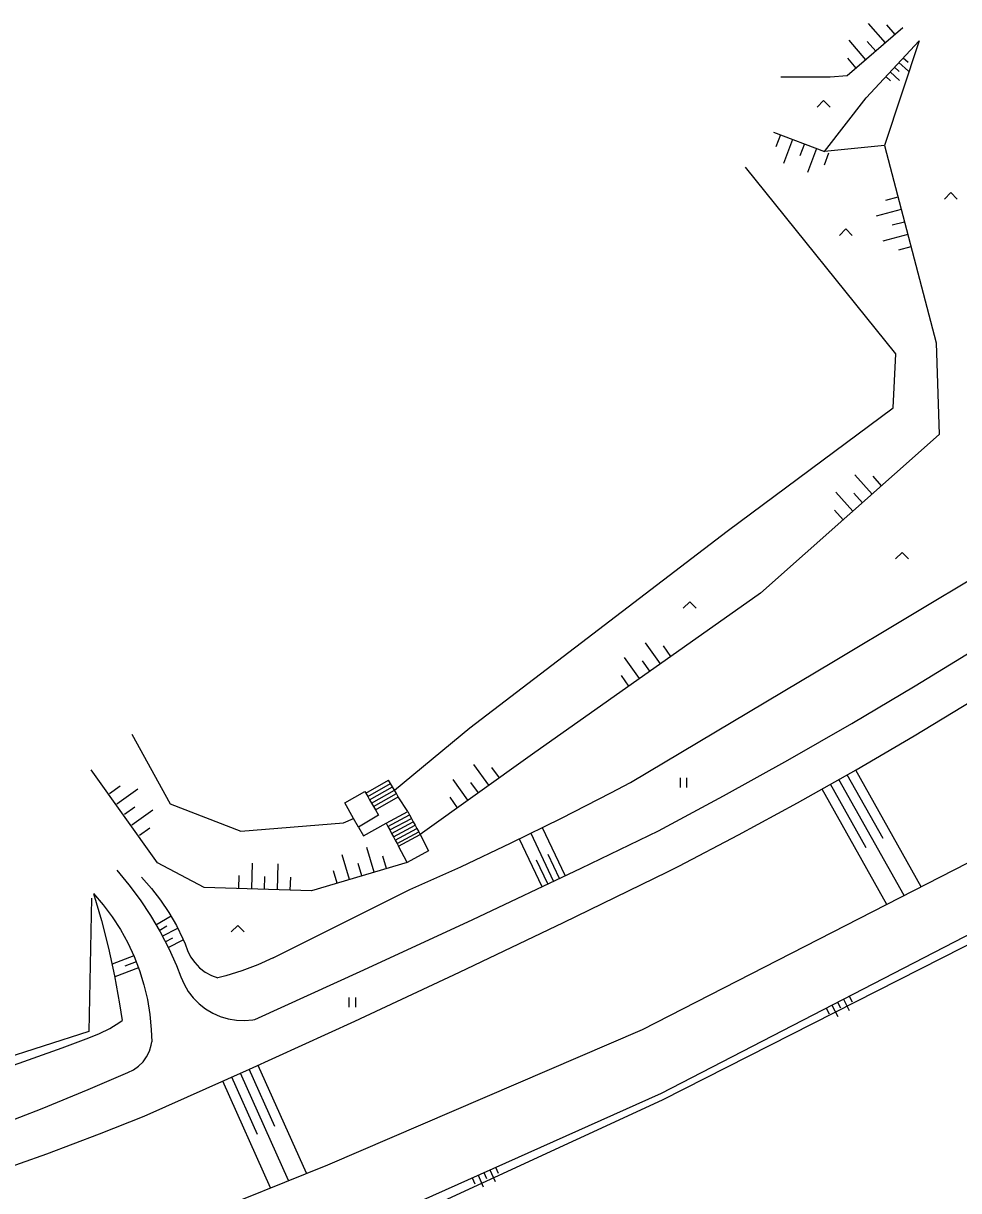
# Model space of a CAD drawing. Extents: x -539515 to -538098, y -1182060 to -1180157.
# Drawn here: x -538793.6 to -538720.9, y -1180980 to -1180889.4 of the extents above; entities that cross this region are included whole.
import ezdxf

# ---------------------------------------------------------------- set-up
doc = ezdxf.new("R2010")
doc.units = 0
for name, color, linetype in [('Vrstva 13', 7, 'Continuous'), ('Vrstva 27', 7, 'Continuous'), ('Vrstva 29', 7, 'Continuous'), ('Vrstva 36', 7, 'Continuous'), ('Vrstva 68', 7, 'Continuous')]:
    doc.layers.add(name, color=color, linetype=linetype)

msp = doc.modelspace()

# ---------------------------------------------------------------- linework, layer by layer
at = {"layer": 'Vrstva 13'}
for p, q in [((-538766.975, -1180949.189), (-538765.202, -1180948.162)), ((-538766.824, -1180949.449), (-538765.051, -1180948.422)), ((-538766.674, -1180949.708), (-538764.901, -1180948.681)), ((-538768.6, -1180949.94), (-538767.05, -1180949.06)), ((-538766.524, -1180949.968), (-538764.751, -1180948.941)), ((-538766.373, -1180950.227), (-538764.6, -1180949.2)), ((-538766.223, -1180950.487), (-538764.45, -1180949.46)), ((-538763.709, -1180950.608), (-538764.45, -1180949.46)), ((-538765.99, -1180950.89), (-538767.54, -1180951.83)), ((-538765.39, -1180951.51), (-538763.709, -1180950.608)), ((-538765.248, -1180951.774), (-538763.567, -1180950.872)), ((-538765.106, -1180952.039), (-538763.425, -1180951.137)), ((-538764.964, -1180952.303), (-538763.283, -1180951.401)), ((-538764.823, -1180952.567), (-538763.142, -1180951.665)), ((-538764.681, -1180952.832), (-538763, -1180951.93)), ((-538764.539, -1180953.096), (-538762.858, -1180952.194)), ((-538764.43, -1180953.3), (-538762.749, -1180952.398))]:
    msp.add_line(p, q, dxfattribs=at)
for points in [[(-538764.45, -1180949.46), (-538764.6, -1180949.2), (-538764.74, -1180948.96), (-538764.751, -1180948.941), (-538764.901, -1180948.681), (-538765.051, -1180948.422), (-538765.202, -1180948.162)], [(-538767.05, -1180949.06), (-538766.975, -1180949.189), (-538766.824, -1180949.449), (-538766.674, -1180949.708), (-538766.524, -1180949.968), (-538766.373, -1180950.227), (-538766.223, -1180950.487), (-538765.99, -1180950.89)], [(-538767.54, -1180951.83), (-538767.925, -1180951.144), (-538768.6, -1180949.94)], [(-538763.709, -1180950.608), (-538763.567, -1180950.872), (-538763.425, -1180951.137), (-538763.283, -1180951.401), (-538763.142, -1180951.665), (-538763, -1180951.93), (-538762.858, -1180952.194), (-538762.749, -1180952.398)], [(-538767.54, -1180951.83), (-538767.162, -1180952.504), (-538765.39, -1180951.51)], [(-538765.39, -1180951.51), (-538765.248, -1180951.774), (-538765.106, -1180952.039), (-538764.964, -1180952.303), (-538764.823, -1180952.567), (-538764.681, -1180952.832), (-538764.539, -1180953.096), (-538764.43, -1180953.3)], [(-538762.749, -1180952.398), (-538762.096, -1180953.67), (-538763.754, -1180954.56), (-538764.43, -1180953.3)]]:
    msp.add_lwpolyline(points, dxfattribs=at)
at = {"layer": 'Vrstva 27'}
for p, q in [((-538726.618, -1180890.92), (-538727.924, -1180889.405)), ((-538725.861, -1180890.268), (-538726.513, -1180889.51)), ((-538728.134, -1180892.226), (-538729.439, -1180890.71)), ((-538727.376, -1180891.573), (-538728.029, -1180890.815)), ((-538728.891, -1180892.878), (-538729.544, -1180892.121)), ((-538725.573, -1180892.442), (-538724.841, -1180893.123)), ((-538725.233, -1180892.076), (-538724.867, -1180892.416)), ((-538726.255, -1180893.174), (-538725.522, -1180893.855)), ((-538725.914, -1180892.808), (-538725.548, -1180893.149)), ((-538726.595, -1180893.54), (-538726.229, -1180893.881)), ((-538734.775, -1180898.062), (-538735.128, -1180898.998)), ((-538733.84, -1180898.415), (-538734.546, -1180900.286)), ((-538732.904, -1180898.768), (-538733.257, -1180899.704)), ((-538731.968, -1180899.121), (-538732.674, -1180900.992)), ((-538731.033, -1180899.474), (-538731.386, -1180900.41)), ((-538725.647, -1180902.901), (-538726.615, -1180903.154)), ((-538725.394, -1180903.869), (-538727.329, -1180904.375)), ((-538725.141, -1180904.836), (-538726.108, -1180905.089)), ((-538724.888, -1180905.803), (-538726.823, -1180906.31)), ((-538724.635, -1180906.771), (-538725.602, -1180907.024)), ((-538727.661, -1180925.97), (-538728.988, -1180924.473)), ((-538726.913, -1180925.306), (-538727.576, -1180924.558)), ((-538729.157, -1180927.296), (-538730.484, -1180925.8)), ((-538728.409, -1180926.633), (-538729.072, -1180925.885)), ((-538729.905, -1180927.96), (-538730.569, -1180927.212)), ((-538744.093, -1180939.135), (-538745.247, -1180937.501)), ((-538743.276, -1180938.559), (-538743.853, -1180937.742)), ((-538745.727, -1180940.289), (-538746.88, -1180938.655)), ((-538744.91, -1180939.712), (-538745.487, -1180938.895)), ((-538746.544, -1180940.865), (-538747.121, -1180940.049)), ((-538757.41, -1180948.571), (-538758.574, -1180946.945)), ((-538756.597, -1180947.989), (-538757.179, -1180947.176)), ((-538726.805, -1180952.701), (-538729.584, -1180947.759)), ((-538723.838, -1180956.446), (-538728.93, -1180947.392)), ((-538786.873, -1180949.195), (-538786.059, -1180948.615)), ((-538759.036, -1180949.735), (-538760.2, -1180948.109)), ((-538758.223, -1180949.153), (-538758.805, -1180948.34)), ((-538728.112, -1180953.436), (-538730.891, -1180948.495)), ((-538725.174, -1180957.13), (-538730.237, -1180948.127)), ((-538786.293, -1180950.01), (-538784.664, -1180948.849)), ((-538759.849, -1180950.317), (-538760.431, -1180949.504)), ((-538726.511, -1180957.814), (-538731.545, -1180948.862)), ((-538785.713, -1180950.824), (-538784.899, -1180950.244)), ((-538785.133, -1180951.638), (-538783.504, -1180950.478)), ((-538784.553, -1180952.453), (-538783.738, -1180951.873)), ((-538752.384, -1180956.014), (-538754.143, -1180952.302)), ((-538751.481, -1180955.586), (-538753.246, -1180951.86)), ((-538753.288, -1180956.442), (-538755.043, -1180952.74)), ((-538768.241, -1180955.888), (-538768.808, -1180953.97)), ((-538766.323, -1180955.32), (-538766.89, -1180953.402)), ((-538765.364, -1180955.037), (-538765.648, -1180954.078)), ((-538751.933, -1180955.8), (-538752.814, -1180953.941)), ((-538775.833, -1180956.615), (-538775.77, -1180954.616)), ((-538773.833, -1180956.677), (-538773.771, -1180954.678)), ((-538767.282, -1180955.604), (-538767.566, -1180954.645)), ((-538752.836, -1180956.228), (-538753.714, -1180954.375)), ((-538776.832, -1180956.584), (-538776.801, -1180955.584)), ((-538774.833, -1180956.646), (-538774.802, -1180955.646)), ((-538772.834, -1180956.708), (-538772.803, -1180955.709)), ((-538769.2, -1180956.171), (-538769.484, -1180955.212)), ((-538783.265, -1180959.404), (-538782.098, -1180958.718)), ((-538783.011, -1180959.835), (-538782.43, -1180959.493)), ((-538782.776, -1180960.276), (-538781.578, -1180959.656)), ((-538782.546, -1180960.72), (-538781.951, -1180960.413)), ((-538782.317, -1180961.164), (-538781.147, -1180960.56)), ((-538784.983, -1180961.813), (-538786.665, -1180962.461)), ((-538784.8, -1180962.278), (-538785.68, -1180962.617)), ((-538784.621, -1180962.745), (-538786.46, -1180963.454)), ((-538729.442, -1180964.946), (-538729.213, -1180965.391)), ((-538731.22, -1180965.864), (-538730.99, -1180966.308)), ((-538730.775, -1180965.634), (-538730.317, -1180966.523)), ((-538730.331, -1180965.405), (-538730.102, -1180965.849)), ((-538729.887, -1180965.176), (-538729.428, -1180966.064)), ((-538771.578, -1180978.697), (-538775.332, -1180970.316)), ((-538775.393, -1180975.682), (-538777.385, -1180971.236)), ((-538772.97, -1180979.257), (-538776.701, -1180970.929)), ((-538774.025, -1180975.069), (-538776.016, -1180970.623)), ((-538774.363, -1180979.818), (-538778.07, -1180971.543)), ((-538757.8, -1180978.638), (-538757.596, -1180979.094)), ((-538757.344, -1180978.434), (-538756.935, -1180979.346)), ((-538756.887, -1180978.229), (-538756.683, -1180978.686)), ((-538758.713, -1180979.047), (-538758.508, -1180979.503)), ((-538758.256, -1180978.842), (-538757.848, -1180979.755))]:
    msp.add_line(p, q, dxfattribs=at)
at = {"layer": 'Vrstva 29'}
for p, q in [((-538725.26, -1180889.75), (-538729.59, -1180893.48)), ((-538728.12, -1180895.18), (-538724, -1180890.75)), ((-538724, -1180890.75), (-538726.7, -1180898.88)), ((-538731.36, -1180899.35), (-538728.12, -1180895.18)), ((-538735.31, -1180897.86), (-538731.36, -1180899.35)), ((-538726.7, -1180898.88), (-538731.36, -1180899.35)), ((-538726.7, -1180898.88), (-538722.69, -1180914.2)), ((-538725.82, -1180915.08), (-538737.48, -1180900.562)), ((-538722.69, -1180914.2), (-538722.44, -1180921.34)), ((-538726.01, -1180919.26), (-538725.82, -1180915.08)), ((-538738.92, -1180928.84), (-538726.01, -1180919.26)), ((-538722.44, -1180921.34), (-538736.31, -1180933.64)), ((-538758.9, -1180944.12), (-538738.92, -1180928.84)), ((-538730.65, -1180938.969), (-538714.92, -1180929.529)), ((-538736.31, -1180933.64), (-538754.03, -1180946.15)), ((-538724.314, -1180940.845), (-538719.433, -1180937.858)), ((-538746.42, -1180948.34), (-538730.65, -1180938.969)), ((-538729.236, -1180943.763), (-538724.314, -1180940.845)), ((-538724.4, -1180944.73), (-538719.918, -1180942.018)), ((-538764.74, -1180948.96), (-538758.9, -1180944.12)), ((-538734.198, -1180946.612), (-538729.236, -1180943.763)), ((-538785.13, -1180944.61), (-538782.16, -1180950)), ((-538728.9, -1180947.36), (-538724.4, -1180944.73)), ((-538754.03, -1180946.15), (-538762.749, -1180952.398)), ((-538739.2, -1180949.391), (-538734.198, -1180946.612)), ((-538783.14, -1180954.59), (-538788.29, -1180947.36)), ((-538733.452, -1180949.927), (-538728.9, -1180947.36)), ((-538747.933, -1180949.145), (-538746.42, -1180948.34)), ((-538744.24, -1180952.1), (-538739.2, -1180949.391)), ((-538782.16, -1180950), (-538776.68, -1180952.12)), ((-538738.042, -1180952.424), (-538733.452, -1180949.927)), ((-538768.71, -1180951.49), (-538767.925, -1180951.144)), ((-538776.68, -1180952.12), (-538768.71, -1180951.49)), ((-538750.238, -1180954.997), (-538744.24, -1180952.1)), ((-538742.67, -1180954.85), (-538738.042, -1180952.424)), ((-538779.52, -1180956.5), (-538783.14, -1180954.59)), ((-538763.754, -1180954.56), (-538771.19, -1180956.76)), ((-538758.658, -1180958.987), (-538750.238, -1180954.997)), ((-538745.48, -1180967.52), (-538720.21, -1180954.59)), ((-538743.549, -1180955.285), (-538742.67, -1180954.85)), ((-538751.609, -1180959.225), (-538743.549, -1180955.285)), ((-538771.19, -1180956.76), (-538779.52, -1180956.5)), ((-538774.17, -1180961.98), (-538763.56, -1180956.66)), ((-538767.112, -1180962.905), (-538758.658, -1180958.987)), ((-538759.703, -1180963.092), (-538751.609, -1180959.225)), ((-538744.02, -1180972.47), (-538717.96, -1180959.02)), ((-538743.93, -1180972.99), (-538716.97, -1180959.3)), ((-538775.6, -1180966.75), (-538767.112, -1180962.905)), ((-538767.832, -1180966.888), (-538759.703, -1180963.092)), ((-538786.087, -1180965.531), (-538785.89, -1180966.84)), ((-538775.995, -1180970.61), (-538767.832, -1180966.888)), ((-538769.92, -1180978.03), (-538745.48, -1180967.52)), ((-538790.557, -1180968.954), (-538788.49, -1180968.19)), ((-538784.19, -1180974.26), (-538775.995, -1180970.61)), ((-538767.97, -1180983.19), (-538744.02, -1180972.47)), ((-538766.99, -1180983.61), (-538743.93, -1180972.99)), ((-538795.712, -1180975.067), (-538792.103, -1180973.67)), ((-538790.52, -1180986.32), (-538769.92, -1180978.03))]:
    msp.add_line(p, q, dxfattribs=at)
for points in [[(-538729.59, -1180893.48), (-538730.91, -1180893.59), (-538734.74, -1180893.59)], [(-538755.677, -1180953.047), (-538751.787, -1180951.131), (-538747.933, -1180949.145)], [(-538763.56, -1180956.66), (-538759.602, -1180954.89), (-538755.677, -1180953.047)], [(-538786.31, -1180955.17), (-538785.373, -1180956.291), (-538784.5, -1180957.462), (-538783.691, -1180958.678), (-538782.951, -1180959.937), (-538782.28, -1180961.235), (-538781.682, -1180962.568), (-538781.34, -1180963.43)], [(-538784.39, -1180955.71), (-538783.617, -1180956.575), (-538782.906, -1180957.491), (-538782.26, -1180958.453), (-538781.681, -1180959.458), (-538781.173, -1180960.501), (-538781.01, -1180960.88)], [(-538788.12, -1180956.96), (-538787.495, -1180959.074), (-538786.948, -1180961.209), (-538786.478, -1180963.362), (-538786.087, -1180965.531)], [(-538788.12, -1180956.96), (-538787.358, -1180957.848), (-538786.658, -1180958.785), (-538786.024, -1180959.769), (-538785.458, -1180960.793), (-538784.964, -1180961.853), (-538784.543, -1180962.945), (-538784.198, -1180964.063), (-538783.93, -1180965.202)], [(-538781.01, -1180960.88), (-538780.83, -1180961.4), (-538780.577, -1180961.889), (-538780.256, -1180962.336), (-538779.873, -1180962.732), (-538779.437, -1180963.068), (-538778.957, -1180963.338), (-538778.46, -1180963.53)], [(-538774.17, -1180961.98), (-538775.367, -1180962.518), (-538776.594, -1180962.982), (-538777.847, -1180963.37), (-538778.46, -1180963.53)], [(-538781.34, -1180963.43), (-538781.085, -1180964.019), (-538780.759, -1180964.571), (-538780.367, -1180965.078), (-538779.914, -1180965.533), (-538779.409, -1180965.928), (-538778.858, -1180966.257), (-538778.271, -1180966.514), (-538777.656, -1180966.697), (-538777.023, -1180966.802), (-538776.383, -1180966.828), (-538775.744, -1180966.773), (-538775.6, -1180966.75)], [(-538783.93, -1180965.202), (-538783.741, -1180966.357), (-538783.631, -1180967.522), (-538783.6, -1180968.5)], [(-538788.49, -1180968.19), (-538787.648, -1180967.854), (-538786.839, -1180967.444), (-538786.069, -1180966.965), (-538785.89, -1180966.84)], [(-538785.44, -1180970.86), (-538785.007, -1180970.652), (-538784.614, -1180970.374), (-538784.273, -1180970.036), (-538783.992, -1180969.645), (-538783.78, -1180969.214), (-538783.642, -1180968.753), (-538783.6, -1180968.5)], [(-538799.602, -1180972.086), (-538795.066, -1180970.558), (-538790.557, -1180968.954)], [(-538792.103, -1180973.67), (-538788.525, -1180972.198), (-538785.44, -1180970.86)], [(-538791.738, -1180977.18), (-538787.66, -1180975.639), (-538784.19, -1180974.26)], [(-538799.976, -1180980.037), (-538795.844, -1180978.646), (-538791.738, -1180977.18)]]:
    msp.add_lwpolyline(points, dxfattribs=at)
at = {"layer": 'Vrstva 36'}
for p, q in [((-538742.53, -1180948.746), (-538742.53, -1180947.996)), ((-538742.03, -1180948.746), (-538742.03, -1180947.996)), ((-538768.256, -1180965.791), (-538768.256, -1180965.041)), ((-538767.756, -1180965.791), (-538767.756, -1180965.041))]:
    msp.add_line(p, q, dxfattribs=at)
for points in [[(-538731.924, -1180895.908), (-538731.424, -1180895.408), (-538730.924, -1180895.908)], [(-538722.042, -1180903.052), (-538721.542, -1180902.552), (-538721.042, -1180903.052)], [(-538730.193, -1180905.866), (-538729.693, -1180905.366), (-538729.193, -1180905.866)], [(-538725.828, -1180930.993), (-538725.328, -1180930.493), (-538724.828, -1180930.993)], [(-538742.321, -1180934.816), (-538741.821, -1180934.316), (-538741.321, -1180934.816)], [(-538777.414, -1180959.957), (-538776.914, -1180959.457), (-538776.414, -1180959.957)]]:
    msp.add_lwpolyline(points, dxfattribs=at)
at = {"layer": 'Vrstva 68'}
for p, q in [((-538788.278, -1180957.326), (-538788.48, -1180967.69)), ((-538788.48, -1180967.69), (-538797.46, -1180970.554))]:
    msp.add_line(p, q, dxfattribs=at)

doc.saveas('drawing.dxf')
